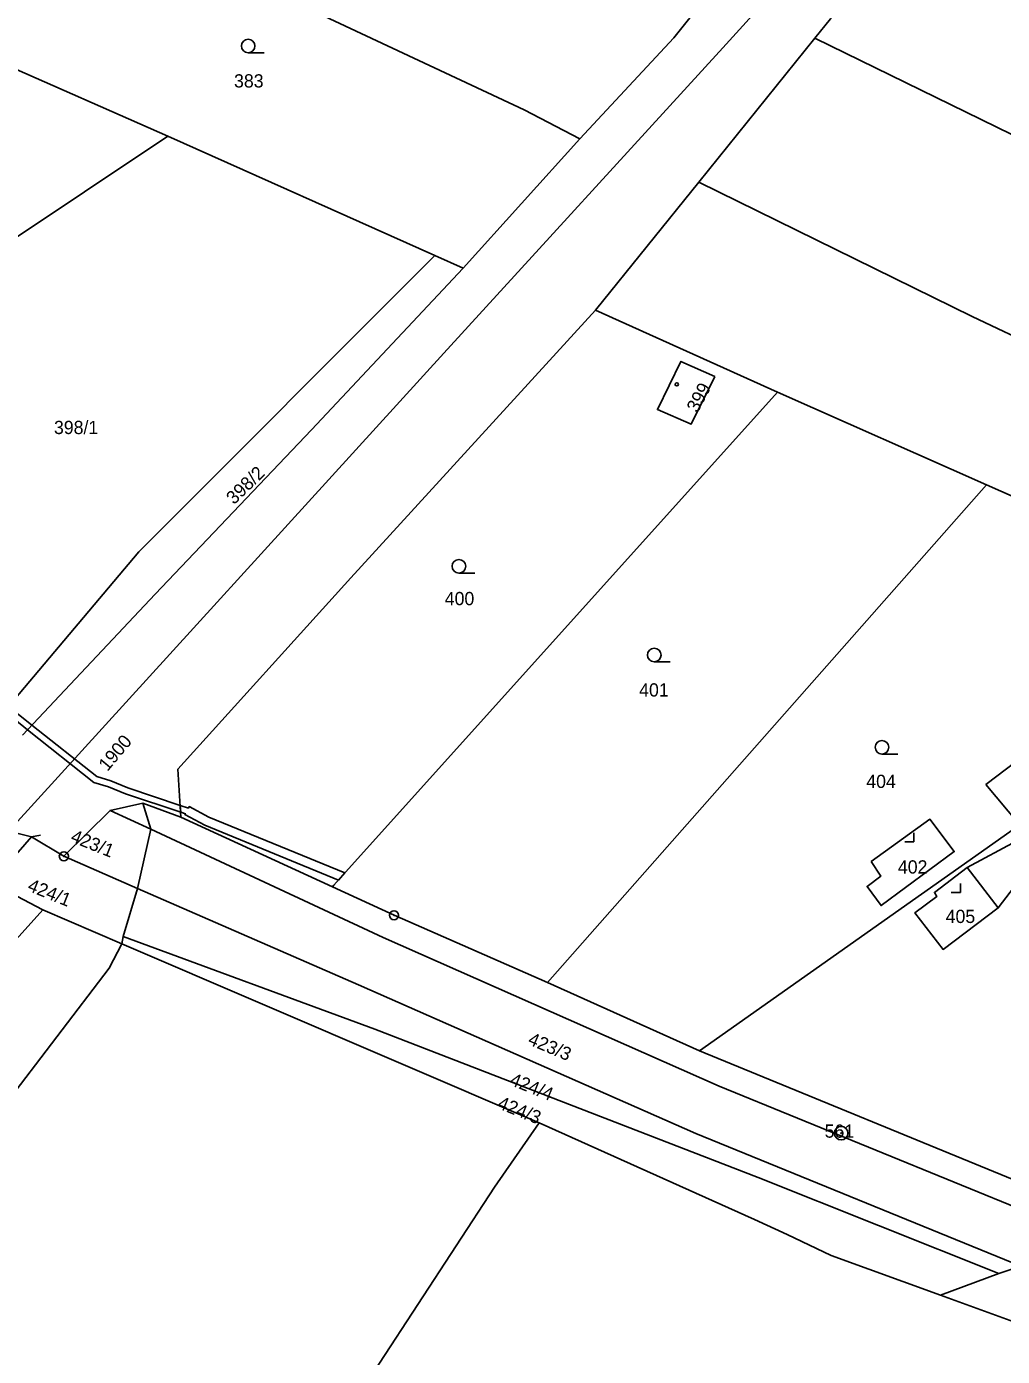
# Model space of a CAD drawing. Extents: x -587171 to -555306, y -1167727 to -1074732.
# Drawn here: x -560714.3 to -560606.6, y -1078475.8 to -1078329.1 of the extents above; entities that cross this region are included whole.
import ezdxf

# ---------------------------------------------------------------- set-up
doc = ezdxf.new("R2010")
doc.units = 0
for name, color, linetype in [('Hranice parcel', 7, 'Continuous'), ('Parcelní čísla', 7, 'Continuous'), ('Poz předměty', 7, 'Continuous'), ('Vnitřní kresba', 7, 'Continuous'), ('Věcná břemena k části', 7, 'Continuous'), ('Značky bodu BP', 7, 'Continuous'), ('Značky budov', 7, 'Continuous'), ('Značky kultur', 7, 'Continuous')]:
    doc.layers.add(name, color=color, linetype=linetype)

msp = doc.modelspace()

# ---------------------------------------------------------------- linework, layer by layer
at = {"layer": 'Hranice parcel'}
for p, q in [((-560729.63, -1078327.55), (-560698.67, -1078341.16)), ((-560640.1, -1078346.22), (-560627.29, -1078330.35)), ((-560717.06, -1078353.45), (-560698.67, -1078341.16)), ((-560698.67, -1078341.16), (-560669.22, -1078354.32)), ((-560666.09, -1078355.72), (-560653.21, -1078341.45)), ((-560651.5, -1078360.36), (-560640.1, -1078346.22)), ((-560669.22, -1078354.32), (-560666.09, -1078355.72)), ((-560631.43, -1078369.42), (-560651.5, -1078360.36)), ((-560608.35, -1078379.62), (-560631.43, -1078369.42)), ((-560656.78, -1078434.54), (-560608.35, -1078379.62)), ((-560573.51, -1078395.1), (-560608.35, -1078379.62)), ((-560640.02, -1078442.1), (-560573.51, -1078395.1)), ((-560701.46, -1078414.74), (-560697.24, -1078416.29)), ((-560697.24, -1078416.29), (-560680.53, -1078423.99)), ((-560710.16, -1078420.62), (-560702.03, -1078424.16)), ((-560703.61, -1078429.45), (-560702.03, -1078424.16)), ((-560703.77, -1078430.27), (-560712.47, -1078426.54)), ((-560703.77, -1078430.27), (-560703.61, -1078429.45)), ((-560657.7, -1078450.01), (-560703.77, -1078430.27)), ((-560656.78, -1078434.54), (-560640.02, -1078442.1)), ((-560640.02, -1078442.1), (-560602.65, -1078457.42)), ((-560640.44, -1078451.19), (-560604.57, -1078465.85)), ((-560625.48, -1078464.68), (-560613.44, -1078469.05)), ((-560604.57, -1078465.85), (-560606.99, -1078466.66)), ((-560606.99, -1078466.66), (-560613.44, -1078469.05))]:
    msp.add_line(p, q, dxfattribs=at)
for points in [[(-560627.29, -1078330.35), (-560625.56, -1078328.2), (-560614.6, -1078316.55)], [(-560701.89, -1078318.79), (-560681.43, -1078327.92), (-560659.37, -1078338.27), (-560653.21, -1078341.45)], [(-560653.21, -1078341.45), (-560642.85, -1078330.31), (-560639.44, -1078326)], [(-560627.29, -1078330.35), (-560562.24, -1078362.15), (-560505.63, -1078390.13), (-560423.34, -1078424.94)], [(-560457.44, -1078430.07), (-560579.49, -1078375.48), (-560609.93, -1078361.04), (-560640.1, -1078346.22)], [(-560717.9, -1078405.98), (-560701.87, -1078387.03), (-560669.22, -1078354.32)], [(-560714.74, -1078407.27), (-560700.08, -1078391.69), (-560682.85, -1078373.55), (-560666.09, -1078355.72)], [(-560651.5, -1078360.36), (-560678.49, -1078389.88), (-560697.58, -1078411), (-560697.24, -1078416.29)], [(-560638.32, -1078367.66), (-560642.08, -1078366.01), (-560644.66, -1078371.32), (-560640.96, -1078372.95), (-560638.32, -1078367.66)], [(-560680.53, -1078423.99), (-560680.36, -1078423.79), (-560631.43, -1078369.42)], [(-560608.43, -1078412.71), (-560604.83, -1078416.99), (-560600.55, -1078413.8), (-560604.01, -1078409.35), (-560608.43, -1078412.71)], [(-560710.16, -1078420.62), (-560705.05, -1078415.56), (-560701.46, -1078414.74)], [(-560702.03, -1078424.16), (-560700.58, -1078417.64), (-560701.46, -1078414.74)], [(-560604.99, -1078418.9), (-560610.48, -1078421.85), (-560614.1, -1078424.61), (-560613.85, -1078425.07), (-560616.27, -1078426.86), (-560613.15, -1078430.89), (-560607.05, -1078426.31), (-560603.2, -1078421.26), (-560598.33, -1078417.9), (-560600.13, -1078415.38), (-560604.99, -1078418.9)], [(-560621.09, -1078421.2), (-560620, -1078422.81), (-560621.53, -1078423.95), (-560619.98, -1078426.05), (-560611.92, -1078420.09), (-560614.59, -1078416.54), (-560621.09, -1078421.2)], [(-560712.47, -1078426.54), (-560718.17, -1078423.56), (-560713.72, -1078418.46), (-560710.16, -1078420.62)], [(-560702.03, -1078424.16), (-560677.65, -1078434.8), (-560640.44, -1078451.19)], [(-560680.53, -1078423.99), (-560673.73, -1078427.12), (-560656.78, -1078434.54)], [(-560832.93, -1078551.15), (-560735.76, -1078444.9), (-560723.61, -1078438.88), (-560712.47, -1078426.54)], [(-560606.99, -1078466.66), (-560633.56, -1078456.06), (-560675.86, -1078439.71), (-560703.61, -1078429.45)], [(-560703.77, -1078430.27), (-560705.16, -1078432.98), (-560716.72, -1078448.11), (-560738.36, -1078454.21), (-560815.01, -1078535.05), (-560831.09, -1078552.91), (-560816.04, -1078565.6)], [(-560657.7, -1078450.01), (-560662.65, -1078457.14), (-560692.24, -1078502.44), (-560816.04, -1078565.6)], [(-560657.7, -1078450.01), (-560633.97, -1078460.68), (-560630.36, -1078462.36), (-560625.48, -1078464.68)], [(-560591.3, -1078471.17), (-560593.05, -1078472.03), (-560599.28, -1078474.2), (-560613.44, -1078469.05)]]:
    msp.add_lwpolyline(points, dxfattribs=at)
at = {"layer": 'Poz předměty'}
for p, q in [((-560637.46, -1078331.41), (-560583.59, -1078272.23)), ((-560668.23, -1078365.09), (-560637.46, -1078331.41)), ((-560715.64, -1078417.2), (-560668.23, -1078365.09))]:
    msp.add_line(p, q, dxfattribs=at)
at = {"layer": 'Vnitřní kresba'}
for p, q in [((-560705.05, -1078415.56), (-560700.58, -1078417.64)), ((-560718.94, -1078417.2), (-560713.72, -1078418.46)), ((-560700.58, -1078417.64), (-560674.94, -1078429.58)), ((-560712.74, -1078418.27), (-560713.72, -1078418.46)), ((-560610.48, -1078421.85), (-560607.05, -1078426.31)), ((-560674.94, -1078429.58), (-560637.85, -1078445.99)), ((-560637.85, -1078445.99), (-560601, -1078461.05))]:
    msp.add_line(p, q, dxfattribs=at)
at = {"layer": 'Věcná břemena k části'}
for points in [[(-560713.69, -1078406.15), (-560715.2, -1078404.95), (-560716.16, -1078404.42), (-560716.47, -1078404.29), (-560716.95, -1078404.86), (-560716.46, -1078405.06), (-560715.58, -1078405.53), (-560714.16, -1078406.66), (-560706.86, -1078412.47), (-560705.23, -1078412.96), (-560703.34, -1078413.73), (-560697.27, -1078415.75), (-560697.32, -1078415), (-560703.1, -1078413.07), (-560704.99, -1078412.3), (-560706.52, -1078411.83)], [(-560697.32, -1078415), (-560697.27, -1078415.75), (-560696.75, -1078415.92), (-560696.8, -1078416.01), (-560694.59, -1078417.2), (-560679.87, -1078423.24), (-560679.15, -1078422.45), (-560694.16, -1078416.3), (-560696.32, -1078415.13), (-560696.42, -1078415.3)]]:
    msp.add_lwpolyline(points, close=True, dxfattribs=at)
at = {"layer": 'Značky bodu BP'}
for centre, radius in [((-560710.16, -1078420.62), 0.5), ((-560710.16, -1078420.62), 0.0303), ((-560673.73, -1078427.12), 0.5), ((-560673.73, -1078427.12), 0.0303), ((-560624.39, -1078451.17), 0.75), ((-560624.39, -1078451.17), 0.03)]:
    msp.add_circle(centre, radius, dxfattribs=at)
at = {"layer": 'Značky budov'}
msp.add_circle((-560642.53, -1078368.55), 0.175, dxfattribs=at)
at = {"layer": 'Značky kultur'}
for p, q in [((-560689.82, -1078331.96), (-560688.07, -1078331.96)), ((-560666.57, -1078389.37), (-560664.82, -1078389.37)), ((-560645.02, -1078399.16), (-560643.27, -1078399.16)), ((-560619.89, -1078409.34), (-560618.14, -1078409.34)), ((-560617.38, -1078419.03), (-560616.38, -1078419.03)), ((-560616.38, -1078419.03), (-560616.38, -1078418.03)), ((-560611.24, -1078424.62), (-560611.24, -1078423.62)), ((-560612.24, -1078424.62), (-560611.24, -1078424.62))]:
    msp.add_line(p, q, dxfattribs=at)
for centre in [(-560689.82, -1078331.21), (-560666.57, -1078388.62), (-560645.02, -1078398.41), (-560619.89, -1078408.59)]:
    msp.add_circle(centre, 0.75, dxfattribs=at)

# ---------------------------------------------------------------- texts
at = {"layer": 'Parcelní čísla'}
for s, p in [('383', (-560691.38, -1078335.79)), ('398/1', (-560711.25, -1078374.03)), ('400', (-560668.13, -1078392.91)), ('401', (-560646.68, -1078402.99)), ('404', (-560621.62, -1078413.08)), ('402', (-560618.13, -1078422.52)), ('405', (-560612.86, -1078427.98))]:
    msp.add_text(s, height=1.46, dxfattribs=at).set_placement(p)
for s, rotation, p in [('399', 62, (-560640.24, -1078371.76)), ('398/2', 44, (-560691.39, -1078381.88)), ('1900', 50, (-560705.35, -1078411.32)), ('423/1', 338, (-560709.52, -1078418.96)), ('424/1', 338, (-560714.27, -1078424.38)), ('423/3', 337, (-560659.06, -1078441.32)), ('424/4', 338, (-560661.06, -1078445.8)), ('424/3', 338, (-560662.41, -1078448.38))]:
    msp.add_text(s, height=1.46, rotation=rotation, dxfattribs=at).set_placement(p)
at = {"layer": 'Značky bodu BP'}
msp.add_text('561', height=1.46, dxfattribs=at).set_placement((-560626.21, -1078451.67))

doc.saveas('drawing.dxf')
